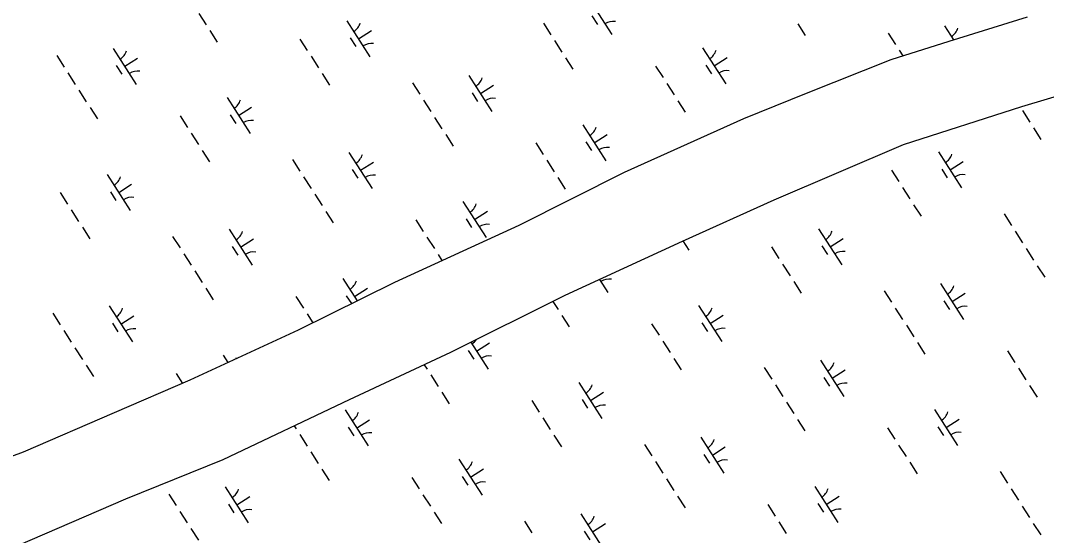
# Model space of a CAD drawing. Extents: x 3962991 to 3983549, y 181631 to 204078.
# Drawn here: x 3973389 to 3974588, y 199354 to 199956 of the extents above; entities that cross this region are included whole.
import ezdxf

# ---------------------------------------------------------------- set-up
doc = ezdxf.new("R2010")
doc.units = 0
doc.layers.add('V-GRID-MAJR', color=7, linetype='Continuous')
doc.layers.add('V-WETL-SWMP', color=7, linetype='Continuous')

msp = doc.modelspace()

# ---------------------------------------------------------------- linework, layer by layer
at = {"layer": 'V-GRID-MAJR'}
msp.add_spline([(3973536.4, 185784.1), (3973487.2, 188388.7), (3973372.6, 194448.6), (3973258, 200508.6), (3973228.2, 202082.7)], degree=3, dxfattribs=at)
at = {"layer": 'V-WETL-SWMP'}
for p, q in [((3974053, 199981.7), (3974080, 199939.6)), ((3973597.5, 199964.5), (3973606.2, 199951)), ((3974056.8, 199961.5), (3974063.2, 199951.4)), ((3973770.5, 199955.8), (3973797.5, 199913.8)), ((3974000.1, 199953), (3974008.7, 199939.5)), ((3974297.1, 199952.2), (3974305.7, 199938.7)), ((3974468.5, 199949.9), (3974479.1, 199933.5)), ((3974474, 199931.9), (3974565.5, 199960.3)), ((3973610.5, 199944.3), (3973619.1, 199930.8)), ((3973784, 199934.8), (3973799.2, 199944.5)), ((3974402.6, 199941.5), (3974411.3, 199928)), ((3973715.6, 199934.5), (3973724.3, 199921.1)), ((3973774.3, 199935.7), (3973780.8, 199925.6)), ((3974013, 199932.8), (3974021.7, 199919.3)), ((3974406.4, 199910.4), (3974474, 199931.9)), ((3973431.6, 199915.1), (3973440.2, 199901.7)), ((3973497.5, 199923.6), (3973524.5, 199881.5)), ((3973728.6, 199914.3), (3973737.2, 199900.9)), ((3974186, 199924.1), (3974213, 199882)), ((3974199.5, 199903.1), (3974214.7, 199912.8)), ((3974415.6, 199921.3), (3974419.8, 199914.7)), ((3973501.2, 199903.5), (3973507.7, 199893.4)), ((3973511, 199902.6), (3973526.1, 199912.3)), ((3974026, 199912.6), (3974034.6, 199899.1)), ((3974131.1, 199902.8), (3974139.8, 199889.4)), ((3974189.8, 199904), (3974196.3, 199893.9)), ((3974307.5, 199871.3), (3974406.4, 199910.4)), ((3973444.5, 199894.9), (3973453.2, 199881.5)), ((3973741.5, 199894.1), (3973750.2, 199880.7)), ((3973913, 199891.9), (3973940, 199849.8)), ((3974558.7, 199855.8), (3974703.2, 199898.9)), ((3973847.1, 199883.4), (3973855.7, 199869.9)), ((3973926.5, 199870.8), (3973941.6, 199880.6)), ((3974144.1, 199882.6), (3974152.7, 199869.2)), ((3973457.5, 199874.7), (3973466.1, 199861.3)), ((3973630.5, 199866.1), (3973657.5, 199824)), ((3973916.7, 199871.7), (3973923.2, 199861.6)), ((3974234.3, 199841.5), (3974307.5, 199871.3)), ((3973470.5, 199854.5), (3973479.1, 199841.1)), ((3973644, 199845), (3973659.1, 199854.7)), ((3973860.1, 199863.2), (3973868.7, 199849.7)), ((3974157, 199862.4), (3974165.7, 199848.9)), ((3974420.6, 199811.1), (3974558.7, 199855.8)), ((3973575.6, 199844.8), (3973584.2, 199831.3)), ((3973634.3, 199845.9), (3973640.7, 199835.8)), ((3973873, 199843), (3973881.6, 199829.5)), ((3974094.8, 199779.1), (3974234.3, 199841.5)), ((3974559.6, 199850.9), (3974568.2, 199837.4)), ((3974046, 199834.4), (3974073, 199792.3)), ((3974572.5, 199830.7), (3974581.2, 199817.2)), ((3973588.5, 199824.6), (3973597.2, 199811.1)), ((3973886, 199822.8), (3973894.6, 199809.3)), ((3974059.5, 199813.3), (3974074.7, 199823)), ((3973991.1, 199813.1), (3973999.7, 199799.6)), ((3974049.8, 199814.2), (3974056.2, 199804.1)), ((3974269.5, 199746.7), (3974420.6, 199811.1)), ((3973601.5, 199804.4), (3973610.1, 199790.9)), ((3973707.1, 199793.6), (3973715.7, 199780.2)), ((3973772.9, 199802.1), (3973799.9, 199760)), ((3974461.5, 199802.6), (3974488.5, 199760.5)), ((3973776.7, 199782), (3973783.2, 199771.9)), ((3973786.4, 199781.1), (3973801.6, 199790.8)), ((3974004.1, 199792.9), (3974012.7, 199779.4)), ((3974406.6, 199781.3), (3974415.2, 199767.9)), ((3974465.3, 199782.5), (3974471.7, 199772.4)), ((3974475, 199781.6), (3974490.2, 199791.3)), ((3973490.5, 199776.3), (3973517.5, 199734.2)), ((3973720, 199773.4), (3973728.7, 199760)), ((3973971.8, 199717.1), (3974094.8, 199779.1)), ((3974017, 199772.6), (3974025.6, 199759.2)), ((3973504, 199755.3), (3973519.1, 199765)), ((3974419.6, 199761.1), (3974428.2, 199747.7)), ((3973435.6, 199755), (3973444.2, 199741.5)), ((3973494.2, 199756.1), (3973500.7, 199746)), ((3973733, 199753.2), (3973741.6, 199739.8)), ((3974162.6, 199698.5), (3974269.5, 199746.7)), ((3973448.5, 199734.8), (3973457.2, 199721.3)), ((3973745.9, 199733), (3973754.6, 199719.6)), ((3973906, 199744.6), (3973933, 199702.5)), ((3973919.5, 199723.5), (3973934.6, 199733.2)), ((3974432.5, 199740.9), (3974441.1, 199727.5)), ((3973851.1, 199723.3), (3973859.7, 199709.8)), ((3973909.7, 199724.4), (3973916.2, 199714.3)), ((3974538.1, 199730.2), (3974546.7, 199716.7)), ((3973461.5, 199714.6), (3973470.1, 199701.1)), ((3973632.9, 199712.3), (3973659.9, 199670.3)), ((3973826.6, 199650.5), (3973971.8, 199717.1)), ((3974321.5, 199712.9), (3974348.5, 199670.8)), ((3974551, 199710), (3974559.7, 199696.5)), ((3973567, 199703.9), (3973575.7, 199690.4)), ((3973646.4, 199691.3), (3973661.6, 199701)), ((3973864, 199703.1), (3973872.7, 199689.6)), ((3974025.5, 199635.1), (3974162.6, 199698.5)), ((3974163.1, 199698.8), (3974170.1, 199687.8)), ((3974335, 199691.8), (3974350.1, 199701.5)), ((3973636.7, 199692.2), (3973643.2, 199682.1)), ((3974266.6, 199691.6), (3974275.2, 199678.1)), ((3974325.2, 199692.7), (3974331.7, 199682.6)), ((3974564, 199689.8), (3974572.6, 199676.3)), ((3973580, 199683.7), (3973588.6, 199670.2)), ((3973877, 199682.9), (3973881.5, 199675.7)), ((3973592.9, 199663.5), (3973601.6, 199650)), ((3974279.5, 199671.4), (3974288.2, 199657.9)), ((3974576.9, 199669.6), (3974585.6, 199656.1)), ((3973714, 199594.7), (3973826.6, 199650.5)), ((3973765.9, 199654.8), (3973782.7, 199628.7)), ((3974058.6, 199650.4), (3974058.7, 199650.4)), ((3974065.7, 199653.7), (3974075.4, 199638.5)), ((3974292.5, 199651.2), (3974301.1, 199637.7)), ((3973605.9, 199643.3), (3973614.5, 199629.8)), ((3973779.4, 199633.8), (3973794.6, 199643.5)), ((3974398, 199640.4), (3974406.7, 199627)), ((3974463.9, 199648.9), (3974490.9, 199606.8)), ((3974477.4, 199627.9), (3974492.6, 199637.6)), ((3973711, 199633.5), (3973719.7, 199620)), ((3973769.7, 199634.6), (3973775.7, 199625.3)), ((3973892.1, 199568.7), (3974025.5, 199635.1)), ((3974011, 199627.8), (3974017.1, 199618.3)), ((3974467.7, 199628.7), (3974474.2, 199618.6)), ((3973427, 199614.1), (3973435.6, 199600.6)), ((3973492.9, 199622.6), (3973519.9, 199580.5)), ((3973724, 199613.3), (3973730.7, 199602.9)), ((3974181.4, 199623.1), (3974208.4, 199581)), ((3974411, 199620.2), (3974419.6, 199606.8)), ((3973496.6, 199602.4), (3973503.1, 199592.3)), ((3973506.4, 199601.5), (3973521.5, 199611.2)), ((3974021.4, 199611.5), (3974030, 199598.1)), ((3974126.5, 199601.8), (3974135.2, 199588.3)), ((3974185.2, 199602.9), (3974191.7, 199592.8)), ((3974194.9, 199602), (3974210.1, 199611.8)), ((3973440, 199593.9), (3973448.6, 199580.4)), ((3973587.4, 199536.1), (3973714, 199594.7)), ((3974424, 199600), (3974432.6, 199586.6)), ((3973915.2, 199580.2), (3973935.4, 199548.8)), ((3973921.9, 199569.8), (3973937, 199579.5)), ((3974139.5, 199581.6), (3974148.1, 199568.1)), ((3974436.9, 199579.8), (3974445.5, 199566.4)), ((3973452.9, 199573.7), (3973461.5, 199560.2)), ((3973773.6, 199513.3), (3973892.1, 199568.7)), ((3973912.1, 199570.7), (3973918.6, 199560.6)), ((3974542, 199570.1), (3974550.7, 199556.6)), ((3973465.9, 199553.5), (3973474.5, 199540)), ((3973625.9, 199565), (3973631.4, 199556.4)), ((3973860.7, 199554), (3973864.1, 199548.7)), ((3974152.4, 199561.4), (3974161.1, 199547.9)), ((3974323.9, 199559.1), (3974350.9, 199517)), ((3973571, 199543.7), (3973578.4, 199532.2)), ((3973868.4, 199542), (3973877.1, 199528.5)), ((3974258, 199550.7), (3974266.7, 199537.2)), ((3974337.4, 199538.1), (3974352.5, 199547.8)), ((3974555, 199549.9), (3974563.6, 199536.4)), ((3973499.1, 199498.3), (3973587.4, 199536.1)), ((3974041.4, 199533.3), (3974068.4, 199491.2)), ((3974271, 199530.5), (3974279.6, 199517)), ((3974327.7, 199539), (3974334.1, 199528.9)), ((3974568, 199529.7), (3974576.6, 199516.2)), ((3973881.4, 199521.8), (3973890, 199508.3)), ((3974054.9, 199512.3), (3974070.1, 199522)), ((3973626.1, 199443.1), (3973773.6, 199513.3)), ((3973986.5, 199512), (3973995.1, 199498.5)), ((3974045.2, 199513.2), (3974051.7, 199503.1)), ((3974283.9, 199510.3), (3974292.6, 199496.8)), ((3973392.8, 199452), (3973499.1, 199498.3)), ((3973768.4, 199501.1), (3973795.3, 199459)), ((3974456.9, 199501.6), (3974483.9, 199459.5)), ((3973708.9, 199482.5), (3973711.1, 199479.1)), ((3973781.9, 199480), (3973797, 199489.7)), ((3973999.5, 199491.8), (3974008.1, 199478.3)), ((3974296.9, 199490), (3974305.5, 199476.6)), ((3974460.7, 199481.4), (3974467.2, 199471.3)), ((3974470.4, 199480.5), (3974485.6, 199490.3)), ((3973715.4, 199472.4), (3973724.1, 199458.9)), ((3973772.1, 199480.9), (3973778.6, 199470.8)), ((3974012.4, 199471.6), (3974021.1, 199458.1)), ((3974183.9, 199469.4), (3974210.8, 199427.3)), ((3974402, 199480.3), (3974410.6, 199466.8)), ((3974118, 199460.9), (3974126.6, 199447.4)), ((3974197.4, 199448.3), (3974212.5, 199458)), ((3974415, 199460.1), (3974423.6, 199446.6)), ((3973289.2, 199413.9), (3973392.8, 199452)), ((3973728.4, 199452.2), (3973737, 199438.7)), ((3974187.6, 199449.2), (3974194.1, 199439.1)), ((3973512.2, 199397.2), (3973626.1, 199443.1)), ((3973901.4, 199443.5), (3973928.4, 199401.4)), ((3974130.9, 199440.7), (3974139.6, 199427.2)), ((3974427.9, 199439.9), (3974436.6, 199426.4)), ((3973741.3, 199432), (3973750, 199418.5)), ((3973846.5, 199422.2), (3973855.1, 199408.8)), ((3973905.1, 199423.4), (3973911.6, 199413.3)), ((3973914.9, 199422.5), (3973930, 199432.2)), ((3974533.5, 199429.2), (3974542.1, 199415.7)), ((3973628.3, 199411.3), (3973655.3, 199369.2)), ((3974143.9, 199420.5), (3974152.5, 199407)), ((3974316.9, 199411.8), (3974343.9, 199369.7)), ((3973562.4, 199402.8), (3973571.1, 199389.4)), ((3973641.8, 199390.3), (3973657, 199400)), ((3973859.4, 199402), (3973868.1, 199388.6)), ((3974156.8, 199400.3), (3974165.5, 199386.8)), ((3974330.4, 199390.8), (3974345.5, 199400.5)), ((3974546.4, 199409), (3974555.1, 199395.5)), ((3973386.1, 199342.7), (3973512.2, 199397.2)), ((3973632.1, 199391.1), (3973638.6, 199381)), ((3974262, 199390.5), (3974270.6, 199377.1)), ((3974320.6, 199391.7), (3974327.1, 199381.6)), ((3974559.4, 199388.8), (3974568, 199375.3)), ((3973575.4, 199382.6), (3973584, 199369.2)), ((3973872.4, 199381.8), (3973881, 199368.4)), ((3974043.8, 199379.6), (3974070.8, 199337.5)), ((3973588.4, 199362.4), (3973597, 199349)), ((3973978, 199371.1), (3973986.6, 199357.6)), ((3974057.3, 199358.5), (3974072.5, 199368.3)), ((3974274.9, 199370.3), (3974283.6, 199356.8)), ((3974572.3, 199368.6), (3974581, 199355.1)), ((3974047.6, 199359.4), (3974054.1, 199349.3))]:
    msp.add_line(p, q, dxfattribs=at)
for centre, start, end in [((3973769.3, 199958.2), 301.8919, 343.4355), ((3974081.6, 199937.5), 81.8919, 123.4355), ((3974467.3, 199952.3), 301.8919, 343.4355), ((3973799.1, 199911.7), 81.8919, 123.4355), ((3973496.3, 199925.9), 301.8919, 343.4355), ((3974184.8, 199926.5), 301.8919, 343.4355), ((3973526.1, 199879.4), 81.8919, 123.4355), ((3973911.8, 199894.2), 301.8919, 343.4355), ((3974214.6, 199880), 81.8919, 123.4355), ((3973941.6, 199847.7), 81.8919, 123.4355), ((3973629.3, 199868.4), 301.8919, 343.4355), ((3973659.1, 199821.9), 81.8919, 123.4355), ((3974044.8, 199836.7), 301.8919, 343.4355), ((3974074.6, 199790.2), 81.8919, 123.4355), ((3973771.7, 199804.5), 301.8919, 343.4355), ((3974460.3, 199805), 301.8919, 343.4355), ((3973489.3, 199778.6), 301.8919, 343.4355), ((3973801.5, 199757.9), 81.8919, 123.4355), ((3974490.1, 199758.5), 81.8919, 123.4355), ((3973519.1, 199732.1), 81.8919, 123.4355), ((3973904.8, 199746.9), 301.8919, 343.4355), ((3973631.7, 199714.7), 301.8919, 343.4355), ((3973934.6, 199700.4), 81.8919, 123.4355), ((3974320.3, 199715.2), 301.8919, 343.4355), ((3973661.5, 199668.2), 81.8919, 123.4355), ((3974350.1, 199668.7), 81.8919, 123.4355), ((3973764.7, 199657.1), 301.8919, 343.4355), ((3974077, 199636.5), 81.8919, 123.4355), ((3974462.7, 199651.2), 301.8919, 343.4355), ((3973491.7, 199624.9), 301.8919, 343.4355), ((3974180.2, 199625.4), 301.8919, 343.4355), ((3974492.5, 199604.7), 81.8919, 123.4355), ((3973521.5, 199578.4), 81.8919, 123.4355), ((3974210, 199578.9), 81.8919, 123.4355), ((3973907.2, 199593.2), 301.8919, 326.9535), ((3973624.7, 199567.4), 338.5265, 343.4355), ((3973937, 199546.7), 81.8919, 123.4355), ((3974322.7, 199561.5), 301.8919, 343.4355), ((3974040.2, 199535.6), 301.8919, 343.4355), ((3974352.5, 199515), 81.8919, 123.4355), ((3974070, 199489.1), 81.8919, 123.4355), ((3973767.1, 199503.4), 301.8919, 343.4355), ((3974455.7, 199503.9), 301.8919, 343.4355), ((3973797, 199456.9), 81.8919, 123.4355), ((3974485.5, 199457.4), 81.8919, 123.4355), ((3974182.6, 199471.7), 301.8919, 343.4355), ((3973900.2, 199445.9), 301.8919, 343.4355), ((3974212.5, 199425.2), 81.8919, 123.4355), ((3973930, 199399.4), 81.8919, 123.4355), ((3973627.1, 199413.6), 301.8919, 343.4355), ((3974315.7, 199414.2), 301.8919, 343.4355), ((3973656.9, 199367.1), 81.8919, 123.4355), ((3974042.6, 199381.9), 301.8919, 343.4355), ((3974345.5, 199367.6), 81.8919, 123.4355)]:
    msp.add_arc(centre, 17.6, start, end, dxfattribs=at)

doc.saveas('drawing.dxf')
